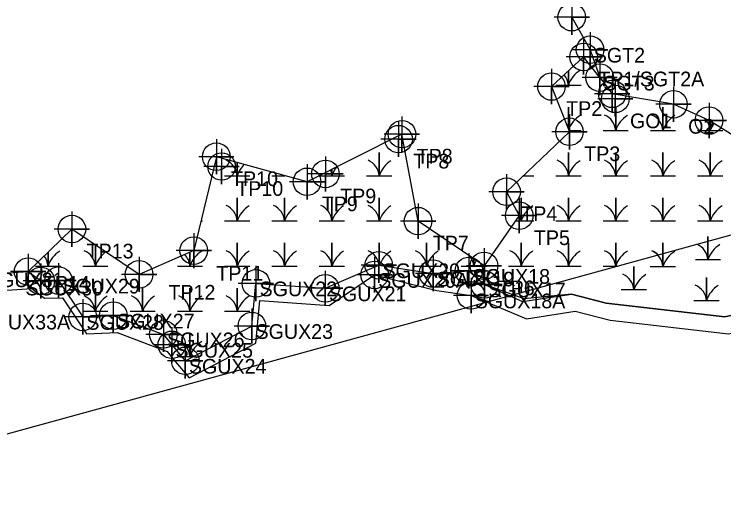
# Model space of a CAD drawing. Extents: x 1253697 to 1278588, y 912189 to 981699.
# Drawn here: x 1262809.1 to 1263292.2, y 961291.1 to 961619.8 of the extents above; entities that cross this region are included whole.
import ezdxf

# ---------------------------------------------------------------- set-up
doc = ezdxf.new("R2010")
doc.units = 0
for name, color, linetype in [('Default', 7, 'Continuous'), ('Exist Environmental Wetland Boundary', 7, 'Continuous'), ('Exist Environmental Wetland Boundary Cogo Comment', 7, 'Continuous'), ('Exist Environmental Wetland Boundary Cogo Point CELL', 7, 'Continuous'), ('Exist Hydro Jurisdictional Stream or Body of Water Mitigable', 7, 'Continuous'), ('Exist Hydro Jurisdictional Stream or Body of Water Mitigable Cogo Comment', 7, 'Continuous'), ('Exist Hydro Jurisdictional Stream or Body of Water Mitigable Cogo Point CELL', 7, 'Continuous'), ('Exist Hydro Swamp or Marsh', 7, 'Continuous')]:
    doc.layers.add(name, color=color, linetype=linetype)

msp = doc.modelspace()

# ---------------------------------------------------------------- linework, layer by layer
at = {"layer": 'Default'}
msp.add_line((1262647.72, 961291.1), (1263373.74, 961490.47), dxfattribs=at)
msp.add_line((1262647.72, 961291.1), (1263373.74, 961490.47), dxfattribs=at)
at = {"layer": 'Exist Environmental Wetland Boundary'}
for points in [[(1263207.73, 961576.6), (1263196.82, 961590.67), (1263174.9, 961570.54), (1263187.19, 961539.72), (1263144.35, 961498.88), (1263152.94, 961482.58), (1263128.99, 961448.41), (1263084.08, 961478.87), (1263073.11, 961538.09), (1263008.51, 961505.63), (1262946.76, 961522.74), (1262931.39, 961458.77), (1262894.14, 961442.62), (1262848.43, 961473.45), (1262818.63, 961444.49)], [(1263416.55, 961506.39), (1263339.25, 961518.87), (1263313.89, 961527.63), (1263282.26, 961547.31), (1263257.98, 961558.43), (1263216.3, 961565.52)], [(1263129.39, 961435.74), (1263155.21, 961424.01), (1263188.45, 961429.17), (1263212.21, 961422.9), (1263292.87, 961413.72), (1263301.08, 961415.46), (1263317.46, 961432.39), (1263324.34, 961419.77), (1263335.17, 961419.61), (1263345.66, 961405.46), (1263378.95, 961358.18), (1263410.98, 961324.51), (1263431.94, 961318.76), (1263453.66, 961312.39), (1263476.22, 961313.07), (1263491.42, 961328.01), (1263493.8, 961325.74), (1263490.3, 961357.55), (1263451.73, 961415.4), (1263456.21, 961462.85), (1263424.57, 961505.09), (1263339.25, 961518.87)]]:
    msp.add_lwpolyline(points, dxfattribs=at)
at = {"layer": 'Exist Environmental Wetland Boundary Cogo Point CELL'}
for points in [[(1263196.82, 961602.67), (1263196.82, 961578.67), (1263196.82, 961590.67), (1263208.82, 961590.67), (1263184.82, 961590.67)], [(1263174.9, 961582.54), (1263174.9, 961558.54), (1263174.9, 961570.54), (1263186.9, 961570.54), (1263162.9, 961570.54)], [(1263218.38, 961574.13), (1263218.38, 961550.13), (1263218.38, 961562.13), (1263230.38, 961562.13), (1263206.38, 961562.13)], [(1263257.98, 961570.43), (1263257.98, 961546.43), (1263257.98, 961558.43), (1263269.98, 961558.43), (1263245.98, 961558.43)], [(1263282.17, 961559.37), (1263282.17, 961535.37), (1263282.17, 961547.37), (1263294.17, 961547.37), (1263270.17, 961547.37)], [(1263073.11, 961550.09), (1263073.11, 961526.09), (1263073.11, 961538.09), (1263085.11, 961538.09), (1263061.11, 961538.09)], [(1263187.19, 961551.73), (1263187.19, 961527.73), (1263187.19, 961539.72), (1263199.19, 961539.72), (1263175.19, 961539.72)], [(1263070.82, 961546.72), (1263070.82, 961522.72), (1263070.82, 961534.72), (1263082.82, 961534.72), (1263058.82, 961534.72)], [(1262946.76, 961534.75), (1262946.76, 961510.75), (1262946.76, 961522.74), (1262958.76, 961522.74), (1262934.76, 961522.74)], [(1262950.33, 961528.07), (1262950.33, 961504.07), (1262950.33, 961516.07), (1262962.33, 961516.07), (1262938.33, 961516.07)], [(1263021.06, 961522.98), (1263021.06, 961498.98), (1263021.06, 961510.98), (1263033.06, 961510.98), (1263009.06, 961510.98)], [(1263008.51, 961517.63), (1263008.51, 961493.63), (1263008.51, 961505.63), (1263020.51, 961505.63), (1262996.51, 961505.63)], [(1263144.35, 961510.88), (1263144.35, 961486.88), (1263144.35, 961498.88), (1263156.35, 961498.88), (1263132.35, 961498.88)], [(1263152.94, 961494.59), (1263152.94, 961470.59), (1263152.94, 961482.58), (1263164.94, 961482.58), (1263140.94, 961482.58)], [(1263084.08, 961490.87), (1263084.08, 961466.87), (1263084.08, 961478.87), (1263096.08, 961478.87), (1263072.08, 961478.87)], [(1262848.43, 961485.45), (1262848.43, 961461.45), (1262848.43, 961473.45), (1262860.43, 961473.45), (1262836.43, 961473.45)], [(1262931.39, 961470.77), (1262931.39, 961446.77), (1262931.39, 961458.77), (1262943.39, 961458.77), (1262919.39, 961458.77)], [(1263128.99, 961460.41), (1263128.99, 961436.41), (1263128.99, 961448.41), (1263140.99, 961448.41), (1263116.99, 961448.41)], [(1262818.63, 961456.49), (1262818.63, 961432.49), (1262818.63, 961444.49), (1262830.63, 961444.49), (1262806.63, 961444.49)], [(1262894.14, 961454.62), (1262894.14, 961430.62), (1262894.14, 961442.62), (1262906.14, 961442.62), (1262882.14, 961442.62)]]:
    msp.add_lwpolyline(points, dxfattribs=at)
for centre in [(1263196.82, 961590.67), (1263174.9, 961570.54), (1263218.38, 961562.13), (1263257.98, 961558.43), (1263282.17, 961547.37), (1263187.19, 961539.72), (1263070.82, 961534.72), (1263073.11, 961538.09), (1262946.76, 961522.74), (1262950.33, 961516.07), (1263021.06, 961510.98), (1263008.51, 961505.63), (1263144.35, 961498.88), (1263152.94, 961482.58), (1263084.08, 961478.87), (1262848.43, 961473.45), (1262931.39, 961458.77), (1263128.99, 961448.41), (1262818.63, 961444.49), (1262894.14, 961442.62)]:
    msp.add_circle(centre, 9.38, dxfattribs=at)
at = {"layer": 'Exist Hydro Jurisdictional Stream or Body of Water Mitigable'}
for points in [[(1263188.71, 961617.73), (1263201.22, 961595.6), (1263207.73, 961576.6), (1263216.3, 961565.52)], [(1262648.78, 961434.65), (1262666.84, 961444.5), (1262693.21, 961439.92), (1262707.43, 961448.23), (1262734.11, 961459.89), (1262743.96, 961441.82), (1262753.02, 961433.78), (1262787.49, 961442.6), (1262818.63, 961444.49), (1262827.2, 961438.1), (1262839.35, 961438.33), (1262855.79, 961413.62), (1262876.63, 961414.5), (1262910.7, 961401.75), (1262916.45, 961394.63), (1262925.6, 961383.74), (1262970.93, 961407.42), (1262973.72, 961436.45), (1263020.9, 961433.09), (1263057.38, 961448.82), (1263094.27, 961443.16), (1263118.68, 961444.98), (1263129.39, 961435.74), (1263146.36, 961428.03)], [(1262790.11, 961431), (1262821.25, 961432.89), (1262829.81, 961426.5), (1262841.97, 961426.73), (1262858.41, 961402.02), (1262879.25, 961402.9), (1262913.31, 961390.14), (1262919.06, 961383.03), (1262928.22, 961372.14), (1262973.55, 961395.82), (1262976.34, 961424.85), (1263023.52, 961421.49), (1263054.49, 961442.22), (1263096.89, 961431.56), (1263120.16, 961428.23), (1263132.01, 961424.14), (1263132.07, 961424.11)], [(1263491.42, 961328.01), (1263476.22, 961313.07), (1263453.66, 961312.39), (1263431.94, 961318.76), (1263410.98, 961324.51), (1263378.95, 961358.18), (1263345.66, 961405.46), (1263335.17, 961419.61), (1263324.34, 961419.77), (1263317.46, 961432.39), (1263301.08, 961415.46), (1263292.87, 961413.72), (1263212.21, 961422.9), (1263188.45, 961429.17), (1263156.33, 961425.91), (1263129.39, 961435.74)], [(1263120.16, 961428.23), (1263157.83, 961412.41), (1263191.07, 961417.57), (1263214.83, 961411.3), (1263295.49, 961402.12), (1263303.7, 961403.86), (1263319.69, 961420.51), (1263326.96, 961408.16), (1263337.78, 961408), (1263381.56, 961346.57), (1263413.6, 961312.91), (1263434.19, 961311.35), (1263456.28, 961300.78), (1263472.97, 961305.17), (1263494.96, 961321.69)]]:
    msp.add_lwpolyline(points, dxfattribs=at)
at = {"layer": 'Exist Hydro Jurisdictional Stream or Body of Water Mitigable Cogo Point CELL'}
for points in [[(1263188.71, 961629.73), (1263188.71, 961605.73), (1263188.71, 961617.73), (1263200.71, 961617.73), (1263176.71, 961617.73)], [(1263201.22, 961607.6), (1263201.22, 961583.6), (1263201.22, 961595.6), (1263213.22, 961595.6), (1263189.22, 961595.6)], [(1263207.73, 961588.6), (1263207.73, 961564.6), (1263207.73, 961576.6), (1263219.73, 961576.6), (1263195.73, 961576.6)], [(1263216.3, 961577.52), (1263216.3, 961553.52), (1263216.3, 961565.52), (1263228.3, 961565.52), (1263204.3, 961565.52)], [(1263057.38, 961460.82), (1263057.38, 961436.82), (1263057.38, 961448.82), (1263069.38, 961448.82), (1263045.38, 961448.82)], [(1263054.49, 961454.22), (1263054.49, 961430.22), (1263054.49, 961442.22), (1263066.49, 961442.22), (1263042.49, 961442.22)], [(1263094.27, 961455.16), (1263094.27, 961431.16), (1263094.27, 961443.16), (1263106.27, 961443.16), (1263082.27, 961443.16)], [(1263118.68, 961456.98), (1263118.68, 961432.98), (1263118.68, 961444.98), (1263130.68, 961444.98), (1263106.68, 961444.98)], [(1262827.2, 961450.1), (1262827.2, 961426.1), (1262827.2, 961438.1), (1262839.2, 961438.1), (1262815.2, 961438.1)], [(1262839.35, 961450.33), (1262839.35, 961426.33), (1262839.35, 961438.33), (1262851.35, 961438.33), (1262827.35, 961438.33)], [(1262973.72, 961448.45), (1262973.72, 961424.45), (1262973.72, 961436.45), (1262985.72, 961436.45), (1262961.72, 961436.45)], [(1263129.39, 961447.74), (1263129.39, 961423.74), (1263129.39, 961435.74), (1263141.39, 961435.74), (1263117.39, 961435.74)], [(1263020.9, 961445.09), (1263020.9, 961421.09), (1263020.9, 961433.09), (1263032.9, 961433.09), (1263008.9, 961433.09)], [(1263120.16, 961440.23), (1263120.16, 961416.23), (1263120.16, 961428.23), (1263132.16, 961428.23), (1263108.16, 961428.23)], [(1262855.79, 961425.62), (1262855.79, 961401.62), (1262855.79, 961413.62), (1262867.79, 961413.62), (1262843.79, 961413.62)], [(1262876.63, 961426.5), (1262876.63, 961402.5), (1262876.63, 961414.5), (1262888.63, 961414.5), (1262864.63, 961414.5)], [(1262970.93, 961419.42), (1262970.93, 961395.42), (1262970.93, 961407.42), (1262982.93, 961407.42), (1262958.93, 961407.42)], [(1262910.7, 961413.75), (1262910.7, 961389.75), (1262910.7, 961401.75), (1262922.7, 961401.75), (1262898.7, 961401.75)], [(1262916.45, 961406.63), (1262916.45, 961382.63), (1262916.45, 961394.63), (1262928.45, 961394.63), (1262904.45, 961394.63)], [(1262925.6, 961395.74), (1262925.6, 961371.74), (1262925.6, 961383.74), (1262937.6, 961383.74), (1262913.6, 961383.74)]]:
    msp.add_lwpolyline(points, dxfattribs=at)
for centre in [(1263188.71, 961617.73), (1263201.22, 961595.6), (1263207.73, 961576.6), (1263216.3, 961565.52), (1263057.38, 961448.82), (1263094.27, 961443.16), (1263118.68, 961444.98), (1262827.2, 961438.1), (1262839.35, 961438.33), (1263054.49, 961442.22), (1262973.72, 961436.45), (1263129.39, 961435.74), (1263020.9, 961433.09), (1263120.16, 961428.23), (1262876.63, 961414.5), (1262855.79, 961413.62), (1262970.93, 961407.42), (1262910.7, 961401.75), (1262916.45, 961394.63), (1262925.6, 961383.74)]:
    msp.add_circle(centre, 9.38, dxfattribs=at)
at = {"layer": 'Exist Hydro Swamp or Marsh'}
for p, q in [((1263210.03, 961571.38), (1263211.77, 961571.38)), ((1263186.84, 961540.6), (1263195.03, 961540.6)), ((1263155.82, 961509.82), (1263162.83, 961509.82)), ((1262936.26, 961479.04), (1262937.41, 961479.04)), ((1263081.22, 961479.04), (1263084.05, 961479.04)), ((1263281.47, 961459.78), (1263281.47, 961459.78)), ((1263250.79, 961455.19), (1263250.79, 961455.19)), ((1263049.02, 961448.26), (1263056.08, 961448.26)), ((1263061.03, 961448.26), (1263066.22, 961448.26)), ((1263231.05, 961439.32), (1263231.05, 961439.32)), ((1263280.41, 961431.91), (1263280.41, 961431.91))]:
    msp.add_line(p, q, dxfattribs=at)
for points in [[(1263177.83, 961571.38), (1263186.43, 961571.38), (1263186.43, 961581.13)], [(1263186.43, 961581.13), (1263186.43, 961571.38), (1263195.03, 961571.38)], [(1263186.43, 961541.63), (1263186.43, 961556.38), (1263186.43, 961541.63)], [(1263210.03, 961540.6), (1263218.64, 961540.6), (1263218.64, 961556.38), (1263218.64, 961540.6), (1263227.24, 961540.6)], [(1263242.24, 961540.6), (1263250.84, 961540.6), (1263250.84, 961556.38), (1263250.84, 961540.6), (1263259.44, 961540.6)], [(1263274.44, 961540.6), (1263283.04, 961540.6), (1263283.04, 961546.83)], [(1263283.04, 961546.83), (1263283.04, 961540.6), (1263291.64, 961540.6)], [(1263049.02, 961509.82), (1263057.62, 961509.82), (1263057.62, 961525.6), (1263057.62, 961509.82), (1263066.22, 961509.82)], [(1263177.83, 961509.82), (1263186.43, 961509.82), (1263186.43, 961525.6), (1263186.43, 961509.82), (1263195.03, 961509.82)], [(1263210.03, 961509.82), (1263218.64, 961509.82), (1263218.64, 961525.6), (1263218.64, 961509.82), (1263227.24, 961509.82)], [(1263242.24, 961509.82), (1263250.84, 961509.82), (1263250.84, 961525.6), (1263250.84, 961509.82), (1263259.44, 961509.82)], [(1263274.44, 961509.82), (1263283.04, 961509.82), (1263283.04, 961525.6), (1263283.04, 961509.82), (1263291.64, 961509.82)], [(1262952.41, 961509.82), (1262961.01, 961509.82), (1262961.01, 961518.79)], [(1262961.01, 961518.79), (1262961.01, 961509.82), (1262969.61, 961509.82)], [(1263016.85, 961509.82), (1263025.42, 961509.82), (1263025.42, 961514.12)], [(1263025.42, 961514.12), (1263025.42, 961509.82), (1263034.02, 961509.82)], [(1262984.61, 961509.82), (1262993.21, 961509.82), (1262993.21, 961509.87)], [(1262993.21, 961509.87), (1262993.21, 961509.82), (1262993.4, 961509.82)], [(1262952.41, 961479.04), (1262961.01, 961479.04), (1262961.01, 961494.82), (1262961.01, 961479.04), (1262969.61, 961479.04)], [(1262984.61, 961479.04), (1262993.21, 961479.04), (1262993.21, 961494.82), (1262993.21, 961479.04), (1263001.81, 961479.04)], [(1263016.81, 961479.04), (1263025.42, 961479.04), (1263025.42, 961494.82), (1263025.42, 961479.04), (1263034.02, 961479.04)], [(1263049.02, 961479.04), (1263057.62, 961479.04), (1263057.62, 961494.82), (1263057.62, 961479.04), (1263066.22, 961479.04)], [(1263150.45, 961479.04), (1263154.23, 961479.04), (1263154.23, 961494.82), (1263154.23, 961479.04), (1263162.83, 961479.04)], [(1263177.83, 961479.04), (1263186.43, 961479.04), (1263186.43, 961494.82), (1263186.43, 961479.04), (1263195.03, 961479.04)], [(1263210.03, 961479.04), (1263218.64, 961479.04), (1263218.64, 961494.82), (1263218.64, 961479.04), (1263227.24, 961479.04)], [(1263242.24, 961479.04), (1263250.84, 961479.04), (1263250.84, 961494.82), (1263250.84, 961479.04), (1263259.44, 961479.04)], [(1263274.44, 961479.04), (1263283.04, 961479.04), (1263283.04, 961494.82), (1263283.04, 961479.04), (1263291.64, 961479.04)], [(1263272.87, 961452.64), (1263281.47, 961452.64), (1263281.47, 961468.42), (1263281.47, 961452.64), (1263290.07, 961452.64)], [(1262855.8, 961448.26), (1262864.4, 961448.26), (1262864.4, 961462.67)], [(1262864.4, 961462.67), (1262864.4, 961448.26), (1262873, 961448.26)], [(1262952.41, 961448.26), (1262961.01, 961448.26), (1262961.01, 961464.04), (1262961.01, 961448.26), (1262969.61, 961448.26)], [(1262984.61, 961448.26), (1262993.21, 961448.26), (1262993.21, 961464.04), (1262993.21, 961448.26), (1263001.81, 961448.26)], [(1263016.81, 961448.26), (1263025.42, 961448.26), (1263025.42, 961464.04), (1263025.42, 961448.26), (1263034.02, 961448.26)], [(1263057.62, 961448.78), (1263057.62, 961464.04), (1263057.62, 961448.78)], [(1263081.22, 961448.26), (1263089.82, 961448.26), (1263089.82, 961464.04), (1263089.82, 961448.26), (1263098.42, 961448.26)], [(1263145.63, 961448.26), (1263154.23, 961448.26), (1263154.23, 961464.04), (1263154.23, 961448.26), (1263162.83, 961448.26)], [(1263177.83, 961448.26), (1263186.43, 961448.26), (1263186.43, 961464.04), (1263186.43, 961448.26), (1263195.03, 961448.26)], [(1263210.03, 961448.26), (1263218.64, 961448.26), (1263218.64, 961464.04), (1263218.64, 961448.26), (1263220.01, 961448.26)], [(1263242.19, 961448.06), (1263250.8, 961448.06), (1263250.8, 961463.84), (1263250.8, 961448.06), (1263259.4, 961448.06)], [(1263250.84, 961456.72), (1263250.84, 961464.04), (1263250.84, 961456.72)], [(1262823.6, 961448.26), (1262832.2, 961448.26), (1262832.2, 961457.67)], [(1262832.2, 961457.67), (1262832.2, 961448.26), (1262840.8, 961448.26)], [(1262920.21, 961448.26), (1262928.81, 961448.26), (1262928.81, 961457.64)], [(1262928.81, 961457.64), (1262928.81, 961448.26), (1262937.41, 961448.26)], [(1263113.42, 961448.26), (1263122.03, 961448.26), (1263122.03, 961453.13)], [(1263122.03, 961453.13), (1263122.03, 961448.26), (1263130.63, 961448.26)], [(1263222.45, 961432.19), (1263231.05, 961432.19), (1263231.05, 961447.97), (1263231.05, 961432.19), (1263239.65, 961432.19)], [(1263271.81, 961424.78), (1263280.41, 961424.78), (1263280.41, 961440.56), (1263280.41, 961424.78), (1263289.01, 961424.78)], [(1262855.8, 961417.48), (1262864.4, 961417.48), (1262864.4, 961433.26), (1262864.4, 961417.48), (1262873, 961417.48)], [(1262888, 961417.48), (1262896.6, 961417.48), (1262896.6, 961433.26), (1262896.6, 961417.48), (1262905.21, 961417.48)], [(1262920.21, 961417.48), (1262928.81, 961417.48), (1262928.81, 961433.26), (1262928.81, 961417.48), (1262937.41, 961417.48)], [(1262952.41, 961417.48), (1262961.01, 961417.48), (1262961.01, 961433.26), (1262961.01, 961417.48), (1262969.61, 961417.48)], [(1263154.23, 961430.19), (1263154.23, 961433.26), (1263154.23, 961430.19)], [(1262923.12, 961386.7), (1262928.81, 961386.7), (1262928.81, 961402.48), (1262928.81, 961386.7), (1262931.27, 961386.7)], [(1262961.01, 961402.23), (1262961.01, 961402.48), (1262961.01, 961402.23)]]:
    msp.add_lwpolyline(points, dxfattribs=at)
for centre, radius, start, end in [((1263174.17, 961570.49), 12.3, 4.1403, 40.4115), ((1263204.68, 961565.32), 19.22, 122.1274, 161.6222), ((1263204.68, 961534.54), 19.22, 122.1274, 159.8922), ((1263206.37, 961539.71), 12.3, 4.1403, 67.535), ((1263236.88, 961534.54), 19.22, 122.1274, 161.6222), ((1263238.57, 961539.71), 12.3, 4.1403, 67.535), ((1263269.08, 961534.54), 19.22, 122.1274, 161.6222), ((1263174.17, 961539.71), 12.3, 11.5214, 31.9634), ((1263270.78, 961539.71), 12.3, 4.1403, 47.3456), ((1263301.28, 961534.54), 19.22, 145.7354, 161.6222), ((1262948.74, 961508.93), 12.3, 4.1403, 67.535), ((1263045.35, 961508.93), 12.3, 4.1403, 67.535), ((1263075.86, 961503.76), 19.22, 122.1274, 161.6222), ((1263174.17, 961508.93), 12.3, 4.1403, 67.535), ((1263204.68, 961503.76), 19.22, 122.1274, 161.6222), ((1263206.37, 961508.93), 12.3, 4.1403, 67.535), ((1263236.88, 961503.76), 19.22, 122.1274, 161.6222), ((1263238.57, 961508.93), 12.3, 4.1403, 67.535), ((1263269.08, 961503.76), 19.22, 122.1274, 161.6222), ((1263270.78, 961508.93), 12.3, 4.1403, 67.535), ((1263301.28, 961503.76), 19.22, 122.1274, 161.6222), ((1262979.25, 961503.76), 19.22, 134.4833, 161.6222), ((1263043.66, 961503.76), 19.22, 141.4492, 161.6222), ((1263013.15, 961508.93), 12.3, 4.1403, 22.6417), ((1262980.95, 961508.93), 12.3, 4.1403, 4.3824), ((1263011.46, 961503.76), 19.22, 161.4762, 161.6222), ((1262948.74, 961478.15), 12.3, 4.1403, 67.535), ((1262979.25, 961472.98), 19.22, 122.1274, 161.6222), ((1262980.95, 961478.15), 12.3, 4.1403, 67.535), ((1263011.46, 961472.98), 19.22, 122.1274, 161.6222), ((1263013.15, 961478.15), 12.3, 4.1403, 67.535), ((1263043.66, 961472.98), 19.22, 122.1274, 161.6222), ((1263045.35, 961478.15), 12.3, 4.1403, 67.535), ((1263075.86, 961472.98), 19.22, 122.1274, 161.6222), ((1263141.96, 961478.15), 12.3, 4.1403, 44.492), ((1263172.47, 961472.98), 19.22, 122.1274, 161.6222), ((1263174.17, 961478.15), 12.3, 4.1403, 67.535), ((1263204.68, 961472.98), 19.22, 122.1274, 161.6222), ((1263206.37, 961478.15), 12.3, 4.1403, 67.535), ((1263236.88, 961472.98), 19.22, 122.1274, 161.6222), ((1263238.57, 961478.15), 12.3, 4.1403, 67.535), ((1263269.08, 961472.98), 19.22, 122.1274, 161.6222), ((1263270.78, 961478.15), 12.3, 4.1403, 67.535), ((1263301.28, 961472.98), 19.22, 122.1274, 161.6222), ((1263269.2, 961451.76), 12.3, 4.1403, 67.535), ((1263299.71, 961446.58), 19.22, 122.1274, 161.6222), ((1262850.44, 961442.2), 19.22, 122.1274, 161.6222), ((1262852.13, 961447.37), 12.3, 4.1403, 67.535), ((1262882.64, 961442.2), 19.22, 125.3555, 161.6222), ((1262947.05, 961442.2), 19.22, 122.1274, 161.6222), ((1262948.74, 961447.37), 12.3, 4.1403, 67.535), ((1262979.25, 961442.2), 19.22, 122.1274, 161.6222), ((1262980.95, 961447.37), 12.3, 4.1403, 67.535), ((1263011.46, 961442.2), 19.22, 122.1274, 161.6222), ((1263013.15, 961447.37), 12.3, 4.1403, 67.535), ((1263043.66, 961442.2), 19.22, 122.1274, 161.6222), ((1263045.35, 961447.37), 12.3, 6.621, 67.535), ((1263075.86, 961442.2), 19.22, 122.1274, 160.0569), ((1263077.56, 961447.37), 12.3, 4.1403, 67.535), ((1263108.07, 961442.2), 19.22, 122.1274, 161.6222), ((1263141.96, 961447.37), 12.3, 4.1403, 67.535), ((1263172.47, 961442.2), 19.22, 122.1274, 161.6222), ((1263174.17, 961447.37), 12.3, 4.1403, 67.535), ((1263204.68, 961442.2), 19.22, 122.1274, 161.6222), ((1263206.37, 961447.37), 12.3, 4.1403, 67.535), ((1263236.88, 961442.2), 19.22, 122.1274, 161.6222), ((1263238.53, 961447.17), 12.3, 4.1403, 67.535), ((1263238.57, 961447.37), 12.3, 43.3472, 67.535), ((1263269.04, 961442), 19.22, 122.1274, 161.6222), ((1262819.93, 961447.37), 12.3, 4.1403, 38.772), ((1262916.54, 961447.37), 12.3, 4.1403, 45.1476), ((1263109.76, 961447.37), 12.3, 4.1403, 37.2619), ((1263140.27, 961442.2), 19.22, 149.393, 161.6222), ((1263218.78, 961431.3), 12.3, 4.1403, 67.535), ((1263249.29, 961426.13), 19.22, 122.1274, 161.6222), ((1263268.15, 961423.89), 12.3, 4.1403, 67.535), ((1263298.65, 961418.72), 19.22, 122.1274, 161.6222), ((1262852.13, 961416.59), 12.3, 4.1403, 67.535), ((1262882.64, 961411.42), 19.22, 122.1274, 161.6222), ((1262884.34, 961416.59), 12.3, 4.1403, 67.535), ((1262914.85, 961411.42), 19.22, 122.1274, 161.6222), ((1262916.54, 961416.59), 12.3, 4.1403, 67.535), ((1262947.05, 961411.42), 19.22, 122.1274, 161.6222), ((1262948.74, 961416.59), 12.3, 4.1403, 67.535), ((1262979.25, 961411.42), 19.22, 122.1274, 161.6222), ((1262916.54, 961385.81), 12.3, 4.1403, 67.535), ((1262947.05, 961380.64), 19.22, 122.1274, 161.6222)]:
    msp.add_arc(centre, radius, start, end, dxfattribs=at)

# ---------------------------------------------------------------- texts
at = {"layer": 'Exist Environmental Wetland Boundary Cogo Comment'}
for s, p in [('TP1/SGT2A', (1263206.82, 961570.67)), ('TP2', (1263184.9, 961550.54)), ('GO1', (1263228.38, 961542.12)), ('O2', (1263267.98, 961538.43)), ('TP3', (1263197.19, 961519.72)), ('TP8', (1263080.82, 961514.72)), ('TP8', (1263083.11, 961518.09)), ('TP10', (1262956.76, 961502.74)), ('TP10', (1262960.33, 961496.07)), ('TP9', (1263031.06, 961490.98)), ('TP9', (1263018.51, 961485.63)), ('TP4', (1263154.35, 961478.88)), ('TP5', (1263162.94, 961462.58)), ('TP7', (1263094.08, 961458.87)), ('TP13', (1262858.43, 961453.45)), ('TP11', (1262946.75, 961438.36)), ('TP14', (1262828.64, 961431.55)), ('TP6', (1263138.99, 961428.41)), ('TP12', (1262914.18, 961425.41)), ('GR08/SGUX33A', (1262746.86, 961405.12))]:
    msp.add_text(s, height=10, dxfattribs=at).set_placement(p)
at = {"layer": 'Exist Hydro Jurisdictional Stream or Body of Water Mitigable Cogo Comment'}
for s, p in [('SGT2', (1263203.72, 961586.85)), ('SGT3', (1263210.23, 961567.85)), ('SGUX20', (1263059.88, 961440.07)), ('SGUX31', (1262789.99, 961433.85)), ('SGUX20A', (1263056.99, 961433.47)), ('SGUX19', (1263096.77, 961434.41)), ('SGUX18', (1263121.18, 961436.23)), ('SGUX30', (1262816.75, 961428.28)), ('SGUX29', (1262841.85, 961429.58)), ('SGUX22', (1262976.22, 961427.7)), ('SGUX21', (1263023.4, 961424.34)), ('SGUX17', (1263131.89, 961426.99)), ('SGUX18A', (1263122.66, 961419.48)), ('SGUX28', (1262858.29, 961404.87)), ('SGUX27', (1262879.13, 961405.75)), ('SGUX23', (1262973.43, 961398.67)), ('SGUX26', (1262913.2, 961393)), ('SGUX25', (1262918.95, 961385.88)), ('SGUX24', (1262928.1, 961374.99))]:
    msp.add_text(s, height=10, dxfattribs=at).set_placement(p)

doc.saveas('drawing.dxf')
